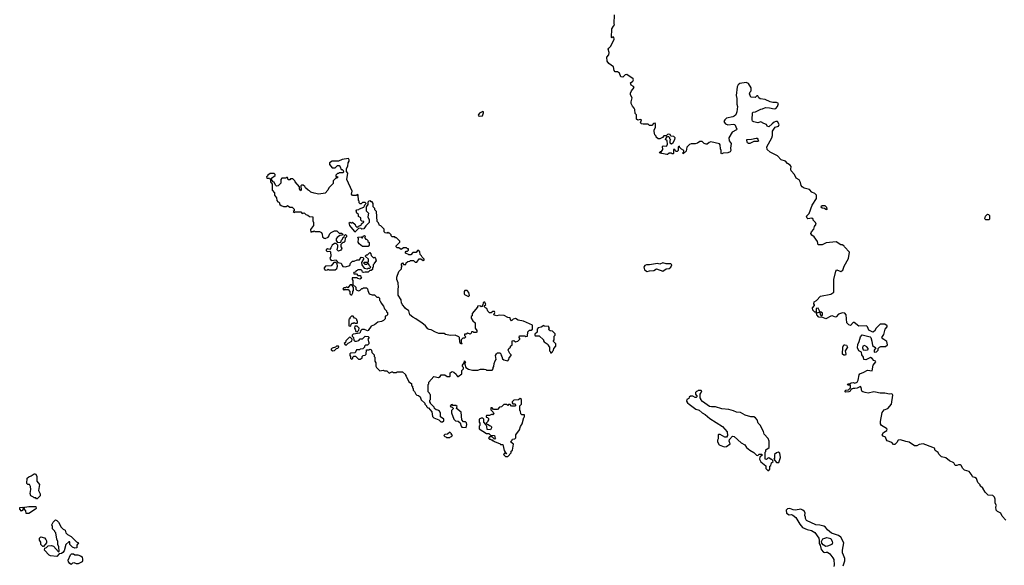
# Model space of a CAD drawing. Extents: x 1966327 to 2147849, y 395140 to 552178.
# Tile 281 of 316: x 2115800 to 2128360, y 424030 to 430993. Entities that reach past the tile are written whole.
import ezdxf

# ---------------------------------------------------------------- set-up
doc = ezdxf.new("R2010")
doc.units = 0

msp = doc.modelspace()

# ---------------------------------------------------------------- linework, layer by layer
at = {"layer": '0CON20XD'}
for points in [[(2127950, 425175), (2127910, 425225), (2127852, 425245), (2127832, 425265), (2127810, 425305), (2127795, 425312), (2127775, 425312), (2127755, 425302), (2127735, 425302), (2127716, 425336), (2127660, 425365), (2127615, 425402), (2127560, 425415), (2127525, 425450), (2127515, 425470), (2127480, 425495), (2127470, 425525), (2127450, 425535), (2127325, 425579), (2127275, 425570), (2127245, 425556), (2127215, 425554), (2127145, 425603), (2127105, 425610), (2127035, 425633), (2127008, 425625), (2126990, 425595), (2126965, 425572), (2126945, 425572), (2126925, 425598), (2126865, 425620), (2126851, 425641), (2126846, 425666), (2126815, 425678), (2126802, 425695), (2126817, 425725), (2126860, 425750), (2126866, 425765), (2126857, 425777), (2126792, 425812), (2126781, 425835), (2126780, 425865), (2126800, 425980), (2126828, 426012), (2126875, 426031), (2126923, 426085), (2126939, 426199), (2126935, 426210), (2126925, 426216), (2126895, 426214), (2126837, 426227), (2126775, 426227), (2126715, 426241), (2126695, 426242), (2126622, 426228), (2126585, 426234), (2126555, 426244), (2126544, 426254), (2126535, 426300), (2126525, 426310), (2126485, 426289), (2126455, 426284), (2126432, 426288), (2126418, 426282), (2126402, 426268), (2126395, 426252), (2126375, 426243), (2126335, 426240), (2126330, 426245), (2126330, 426255), (2126340, 426265), (2126372, 426268), (2126400, 426295), (2126398, 426328), (2126365, 426330), (2126360, 426335), (2126364, 426346), (2126395, 426350), (2126405, 426360), (2126435, 426362), (2126455, 426356), (2126483, 426367), (2126497, 426393), (2126508, 426462), (2126517, 426475), (2126567, 426493), (2126615, 426520), (2126675, 426512), (2126687, 426585), (2126720, 426625), (2126717, 426635), (2126694, 426644), (2126675, 426668), (2126655, 426680), (2126595, 426651), (2126567, 426655), (2126565, 426685), (2126541, 426715), (2126539, 426749), (2126505, 426768), (2126486, 426805), (2126493, 426847), (2126510, 426885), (2126527, 426945), (2126548, 426972), (2126647, 426947), (2126657, 426937), (2126672, 426892), (2126680, 426835), (2126720, 426805), (2126700, 426775), (2126698, 426755), (2126705, 426750), (2126728, 426755), (2126749, 426775), (2126753, 426797), (2126766, 426814), (2126787, 426823), (2126846, 426824), (2126868, 426845), (2126862, 426885), (2126810, 426920), (2126797, 426935), (2126822, 426975), (2126841, 427045), (2126867, 427075), (2126867, 427085), (2126835, 427108), (2126777, 427105), (2126724, 427055), (2126705, 427018), (2126684, 427004), (2126632, 427032), (2126616, 427075), (2126604, 427084), (2126505, 427081), (2126445, 427130), (2126433, 427127), (2126399, 427091), (2126375, 427097), (2126353, 427125), (2126344, 427225), (2126325, 427248), (2126295, 427251), (2126245, 427235), (2126215, 427201), (2126205, 427198), (2126185, 427205), (2126165, 427214), (2126145, 427211), (2126085, 427174), (2126045, 427192), (2125995, 427197), (2125968, 427225), (2125960, 427260), (2125945, 427260), (2125918, 427285), (2125912, 427315), (2125940, 427345), (2125940, 427355), (2125930, 427365), (2125935, 427390), (2125965, 427407), (2126016, 427464), (2126145, 427491), (2126186, 427514), (2126186, 427675), (2126212, 427785), (2126225, 427799), (2126275, 427781), (2126301, 427795), (2126319, 427845), (2126371, 427945), (2126386, 428026), (2126320, 428095), (2126315, 428110), (2126305, 428110), (2126295, 428120), (2126275, 428120), (2126215, 428158), (2126087, 428143), (2126035, 428120), (2125985, 428120), (2125975, 428160), (2125935, 428220), (2125904, 428244), (2125893, 428265), (2125900, 428285), (2125932, 428318), (2125938, 428352), (2125958, 428385), (2125950, 428405), (2125922, 428432), (2125920, 428445), (2125905, 428460), (2125855, 428452), (2125845, 428460), (2125838, 428485), (2125871, 428519), (2125907, 428625), (2125965, 428710), (2125963, 428755), (2125945, 428773), (2125905, 428792), (2125877, 428827), (2125805, 428842), (2125780, 428860), (2125769, 428875), (2125762, 428915), (2125745, 428950), (2125705, 428972), (2125685, 429018), (2125643, 429065), (2125637, 429085), (2125639, 429119), (2125628, 429135), (2125595, 429157), (2125570, 429185), (2125513, 429203), (2125465, 429253), (2125375, 429303), (2125336, 429336), (2125331, 429369), (2125393, 429485), (2125403, 429515), (2125405, 429568), (2125435, 429622), (2125480, 429635), (2125486, 429655), (2125465, 429693), (2125445, 429693), (2125425, 429686), (2125397, 429665), (2125355, 429624), (2125337, 429635), (2125325, 429657), (2125292, 429668), (2125255, 429690), (2125218, 429678), (2125165, 429688), (2125147, 429697), (2125142, 429715), (2125148, 429805), (2125155, 429812), (2125185, 429817), (2125255, 429852), (2125275, 429853), (2125315, 429870), (2125365, 429869), (2125425, 429857), (2125445, 429860), (2125466, 429885), (2125480, 429925), (2125455, 429937), (2125407, 429937), (2125375, 429944), (2125308, 429975), (2125244, 429984), (2125230, 429995), (2125215, 430020), (2125205, 430020), (2125182, 429998), (2125125, 430003), (2125110, 430045), (2125118, 430072), (2125130, 430085), (2125132, 430122), (2125095, 430177), (2125065, 430193), (2124985, 430177), (2124965, 430160), (2124951, 430135), (2124938, 430025), (2124949, 429985), (2124950, 429915), (2124957, 429885), (2124950, 429815), (2124935, 429780), (2124915, 429762), (2124896, 429754), (2124815, 429737), (2124794, 429716), (2124784, 429695), (2124786, 429685), (2124805, 429664), (2124835, 429649), (2124905, 429658), (2124924, 429654), (2124950, 429595), (2124942, 429585), (2124890, 429555), (2124844, 429485), (2124850, 429445), (2124874, 429414), (2124866, 429355), (2124873, 429325), (2124863, 429307), (2124835, 429292), (2124775, 429290), (2124755, 429280), (2124750, 429285), (2124750, 429325), (2124741, 429345), (2124736, 429395), (2124725, 429408), (2124615, 429432), (2124593, 429427), (2124568, 429405), (2124555, 429404), (2124533, 429413), (2124505, 429438), (2124495, 429438), (2124475, 429437), (2124445, 429417), (2124418, 429408), (2124365, 429408), (2124345, 429400), (2124310, 429365), (2124300, 429315), (2124265, 429280), (2124260, 429295), (2124270, 429305), (2124270, 429325), (2124242, 429342), (2124222, 429362), (2124215, 429380), (2124200, 429365), (2124200, 429325), (2124185, 429310), (2124175, 429310), (2124162, 429322), (2124158, 429338), (2124142, 429338), (2124140, 429285), (2124135, 429280), (2124125, 429280), (2124115, 429290), (2124085, 429290), (2124065, 429270), (2124055, 429270), (2123993, 429283), (2123985, 429290), (2123965, 429290), (2123962, 429298), (2123975, 429310), (2123985, 429310), (2124002, 429335), (2124000, 429375), (2124008, 429382), (2124045, 429378), (2124057, 429383), (2124062, 429405), (2124060, 429445), (2124040, 429465), (2124042, 429478), (2124065, 429500), (2124075, 429500), (2124088, 429488), (2124090, 429475), (2124100, 429465), (2124092, 429445), (2124093, 429423), (2124115, 429408), (2124138, 429425), (2124158, 429465), (2124160, 429485), (2124145, 429502), (2124108, 429508), (2124097, 429527), (2124075, 429530), (2124063, 429527), (2124045, 429510), (2124015, 429510), (2123999, 429491), (2123965, 429472), (2123943, 429473), (2123920, 429495), (2123920, 429505), (2123903, 429523), (2123892, 429565), (2123892, 429585), (2123910, 429615), (2123912, 429635), (2123912, 429662), (2123905, 429670), (2123885, 429668), (2123865, 429642), (2123832, 429642), (2123815, 429660), (2123755, 429658), (2123733, 429663), (2123720, 429675), (2123730, 429715), (2123715, 429720), (2123685, 429712), (2123670, 429725), (2123670, 429765), (2123667, 429777), (2123650, 429795), (2123648, 429845), (2123640, 429865), (2123618, 429888), (2123600, 429925), (2123598, 429945), (2123612, 429995), (2123592, 430035), (2123591, 430055), (2123606, 430085), (2123639, 430125), (2123632, 430142), (2123600, 430155), (2123590, 430185), (2123620, 430210), (2123628, 430225), (2123625, 430238), (2123545, 430292), (2123525, 430287), (2123495, 430258), (2123468, 430265), (2123450, 430310), (2123425, 430327), (2123395, 430328), (2123382, 430342), (2123375, 430390), (2123315, 430432), (2123294, 430464), (2123290, 430515), (2123314, 430546), (2123320, 430575), (2123308, 430615), (2123315, 430630), (2123342, 430655), (2123382, 430745), (2123378, 430768), (2123365, 430770), (2123355, 430760), (2123350, 430765), (2123354, 430876), (2123375, 430910), (2123388, 430925), (2123383, 430945), (2123388, 431055)], [(2121671, 429761), (2121705, 429764), (2121718, 429805), (2121715, 429818), (2121709, 429819), (2121665, 429799), (2121647, 429775), (2121652, 429765), (2121671, 429761)], [(2125095, 429413), (2125085, 429422), (2125075, 429450), (2125077, 429463), (2125135, 429466), (2125195, 429482), (2125209, 429479), (2125218, 429468), (2125225, 429442), (2125213, 429437), (2125165, 429437), (2125115, 429414), (2125095, 429413)], [(2121195, 425860), (2121210, 425875), (2121210, 425895), (2121170, 425925), (2121170, 425975), (2121160, 425985), (2121158, 425998), (2121145, 426000), (2121135, 426010), (2121112, 426012), (2121092, 426032), (2121088, 426048), (2121040, 426095), (2121040, 426105), (2121030, 426115), (2121030, 426135), (2121040, 426145), (2121040, 426205), (2121030, 426215), (2121028, 426228), (2121010, 426245), (2121010, 426335), (2121020, 426345), (2121020, 426365), (2121085, 426440), (2121142, 426428), (2121165, 426440), (2121175, 426460), (2121225, 426460), (2121255, 426440), (2121285, 426440), (2121290, 426445), (2121290, 426485), (2121318, 426502), (2121340, 426495), (2121368, 426468), (2121370, 426455), (2121385, 426440), (2121395, 426440), (2121440, 426475), (2121440, 426515), (2121460, 426535), (2121460, 426555), (2121448, 426568), (2121448, 426585), (2121470, 426615), (2121475, 426640), (2121488, 426625), (2121480, 426615), (2121480, 426595), (2121490, 426555), (2121525, 426532), (2121575, 426522), (2121645, 426522), (2121678, 426532), (2121725, 426532), (2121745, 426530), (2121755, 426520), (2121825, 426520), (2121840, 426535), (2121840, 426555), (2121850, 426565), (2121852, 426605), (2121865, 426640), (2121880, 426655), (2121868, 426705), (2121881, 426729), (2121895, 426740), (2121925, 426740), (2121938, 426728), (2121940, 426705), (2121950, 426695), (2121960, 426665), (2121975, 426650), (2122025, 426640), (2122040, 426655), (2122042, 426678), (2122070, 426705), (2122070, 426715), (2122052, 426732), (2122032, 426775), (2122040, 426795), (2122060, 426815), (2122060, 426825), (2122080, 426845), (2122080, 426895), (2122105, 426900), (2122125, 426880), (2122155, 426890), (2122180, 426915), (2122180, 426925), (2122170, 426935), (2122175, 426960), (2122245, 426960), (2122255, 426950), (2122278, 426952), (2122282, 427008), (2122305, 427030), (2122325, 427030), (2122340, 427045), (2122340, 427095), (2122227, 427147), (2122158, 427158), (2122125, 427180), (2122095, 427170), (2122075, 427150), (2122060, 427165), (2122055, 427188), (2122025, 427192), (2121979, 427219), (2121915, 427222), (2121885, 427212), (2121855, 427220), (2121850, 427225), (2121860, 427255), (2121855, 427270), (2121835, 427270), (2121815, 427250), (2121792, 427252), (2121773, 427273), (2121760, 427305), (2121740, 427315), (2121720, 427335), (2121745, 427360), (2121735, 427386), (2121722, 427388), (2121712, 427378), (2121710, 427355), (2121700, 427345), (2121698, 427332), (2121685, 427330), (2121675, 427340), (2121642, 427338), (2121638, 427322), (2121570, 427245), (2121570, 427215), (2121560, 427205), (2121558, 427185), (2121581, 427151), (2121610, 427125), (2121610, 427055), (2121630, 427025), (2121630, 427005), (2121625, 427000), (2121595, 427000), (2121585, 427010), (2121565, 427010), (2121558, 426992), (2121545, 426980), (2121515, 426990), (2121495, 426980), (2121472, 426978), (2121472, 426962), (2121490, 426945), (2121475, 426930), (2121452, 426928), (2121432, 426908), (2121430, 426875), (2121440, 426865), (2121435, 426850), (2121420, 426865), (2121413, 426883), (2121410, 426935), (2121400, 426945), (2121355, 426968), (2121295, 426962), (2121233, 426973), (2121215, 426988), (2121145, 426988), (2121103, 427003), (2121050, 427035), (2121025, 427038), (2121005, 427048), (2120978, 427085), (2120930, 427125), (2120882, 427152), (2120855, 427177), (2120815, 427197), (2120778, 427225), (2120762, 427275), (2120720, 427305), (2120715, 427320), (2120682, 427352), (2120680, 427365), (2120670, 427375), (2120667, 427417), (2120630, 427475), (2120628, 427565), (2120632, 427575), (2120628, 427635), (2120612, 427675), (2120612, 427705), (2120635, 427780), (2120670, 427815), (2120670, 427835), (2120680, 427845), (2120670, 427855), (2120670, 427875), (2120685, 427890), (2120695, 427870), (2120725, 427870), (2120732, 427888), (2120752, 427908), (2120775, 427910), (2120785, 427920), (2120825, 427920), (2120845, 427900), (2120865, 427900), (2120895, 427940), (2120915, 427940), (2120945, 427920), (2120958, 427922), (2120960, 427935), (2120932, 427962), (2120925, 427980), (2120910, 427995), (2120905, 428030), (2120890, 428045), (2120873, 428047), (2120858, 428022), (2120815, 428020), (2120788, 427992), (2120765, 427990), (2120758, 427998), (2120720, 428015), (2120720, 428025), (2120732, 428038), (2120745, 428040), (2120758, 428052), (2120758, 428068), (2120745, 428070), (2120735, 428080), (2120695, 428080), (2120665, 428060), (2120635, 428080), (2120615, 428080), (2120602, 428092), (2120602, 428108), (2120648, 428152), (2120648, 428168), (2120605, 428210), (2120595, 428210), (2120585, 428220), (2120552, 428222), (2120540, 428235), (2120538, 428248), (2120518, 428268), (2120505, 428270), (2120495, 428280), (2120485, 428270), (2120462, 428272), (2120450, 428285), (2120448, 428318), (2120405, 428360), (2120390, 428365), (2120378, 428398), (2120360, 428415), (2120350, 428545), (2120330, 428565), (2120330, 428585), (2120310, 428605), (2120310, 428645), (2120295, 428670), (2120285, 428670), (2120275, 428680), (2120252, 428678), (2120240, 428665), (2120240, 428635), (2120220, 428605), (2120220, 428555), (2120250, 428525), (2120242, 428475), (2120257, 428437), (2120260, 428405), (2120215, 428360), (2120188, 428322), (2120165, 428320), (2120157, 428327), (2120125, 428330), (2120075, 428280), (2120070, 428295), (2120010, 428365), (2120002, 428398), (2120015, 428410), (2120025, 428400), (2120035, 428400), (2120045, 428410), (2120078, 428378), (2120082, 428362), (2120105, 428340), (2120122, 428358), (2120155, 428370), (2120162, 428388), (2120188, 428412), (2120188, 428418), (2120165, 428420), (2120152, 428432), (2120150, 428465), (2120122, 428482), (2120120, 428505), (2120100, 428525), (2120092, 428555), (2120102, 428568), (2120125, 428570), (2120135, 428580), (2120188, 428602), (2120200, 428615), (2120202, 428628), (2120220, 428645), (2120205, 428660), (2120175, 428660), (2120158, 428642), (2120142, 428642), (2120130, 428655), (2120130, 428675), (2120120, 428685), (2120118, 428758), (2120105, 428760), (2120095, 428750), (2120045, 428750), (2120032, 428765), (2120042, 428805), (2119972, 428955), (2119987, 429035), (2119970, 429055), (2119970, 429095), (2119987, 429123), (2119990, 429165), (2120002, 429185), (2120003, 429205), (2119995, 429222), (2119915, 429210), (2119865, 429188), (2119785, 429187), (2119750, 429165), (2119750, 429145), (2119785, 429100), (2119825, 429100), (2119855, 429130), (2119875, 429130), (2119890, 429115), (2119902, 429082), (2119915, 429080), (2119928, 429068), (2119930, 429045), (2119925, 429040), (2119875, 429040), (2119865, 429030), (2119852, 429028), (2119832, 429008), (2119832, 428992), (2119855, 428990), (2119858, 428982), (2119845, 428970), (2119832, 428968), (2119800, 428935), (2119798, 428902), (2119742, 428848), (2119730, 428815), (2119695, 428780), (2119615, 428768), (2119555, 428778), (2119513, 428793), (2119495, 428810), (2119480, 428815), (2119447, 428847), (2119438, 428865), (2119415, 428882), (2119398, 428882), (2119388, 428872), (2119390, 428815), (2119385, 428810), (2119370, 428835), (2119368, 428858), (2119312, 428922), (2119310, 428935), (2119285, 428960), (2119255, 428960), (2119245, 428950), (2119225, 428950), (2119215, 428980), (2119205, 428980), (2119195, 428970), (2119142, 428968), (2119130, 428955), (2119130, 428905), (2119098, 428872), (2119075, 428870), (2119062, 428882), (2119048, 428918), (2119032, 428922), (2119010, 428955), (2119012, 428968), (2119060, 429005), (2119060, 429015), (2119045, 429030), (2118995, 429030), (2118960, 429005), (2118960, 428995), (2118950, 428985), (2118952, 428972), (2118985, 428970), (2118992, 428962)], [(2118992, 428962), (2119000, 428955), (2119000, 428925), (2119020, 428895), (2119020, 428815), (2119050, 428785), (2119050, 428755), (2119077, 428717), (2119080, 428685), (2119095, 428670), (2119110, 428665), (2119120, 428635), (2119135, 428620), (2119165, 428610), (2119205, 428610), (2119215, 428620), (2119245, 428600), (2119275, 428600), (2119300, 428575), (2119300, 428555), (2119290, 428545), (2119305, 428530), (2119315, 428540), (2119385, 428540), (2119405, 428520), (2119428, 428528), (2119450, 428505), (2119475, 428500), (2119495, 428480), (2119538, 428478), (2119540, 428425), (2119550, 428405), (2119550, 428365), (2119510, 428315), (2119512, 428282), (2119525, 428290), (2119545, 428290), (2119555, 428300), (2119565, 428290), (2119625, 428290), (2119648, 428275), (2119657, 428257), (2119662, 428222), (2119683, 428203), (2119695, 428202), (2119733, 428217), (2119747, 428233), (2119753, 428257), (2119773, 428277), (2119815, 428300), (2119845, 428300), (2119875, 428270), (2119907, 428267), (2119920, 428255), (2119918, 428242), (2119885, 428240), (2119848, 428215), (2119838, 428195), (2119838, 428175), (2119855, 428150), (2119898, 428152), (2119903, 428177), (2119918, 428192), (2119922, 428208), (2119938, 428222), (2119942, 428238), (2119955, 428250), (2119968, 428238), (2119968, 428222), (2119950, 428205), (2119948, 428162), (2119935, 428150), (2119922, 428148), (2119898, 428122), (2119898, 428095), (2119908, 428075), (2119906, 428064), (2119895, 428052), (2119865, 428040), (2119848, 428055), (2119860, 428095), (2119860, 428115), (2119838, 428138), (2119815, 428137), (2119784, 428116), (2119771, 428079), (2119755, 428060), (2119725, 428068), (2119710, 428055), (2119710, 428045), (2119723, 428033), (2119755, 428040), (2119765, 428030), (2119770, 427975), (2119758, 427945), (2119775, 427920), (2119835, 427930), (2119840, 427915), (2119860, 427895), (2119900, 427885), (2119912, 427855), (2119924, 427844), (2119955, 427838), (2120010, 427855), (2120020, 427885), (2120045, 427910), (2120065, 427910), (2120105, 427928), (2120135, 427930), (2120155, 427960), (2120178, 427958), (2120190, 427945), (2120160, 427895), (2120163, 427863), (2120195, 427820), (2120238, 427812), (2120245, 427820), (2120268, 427822), (2120280, 427835), (2120262, 427852), (2120260, 427865), (2120248, 427878), (2120235, 427880), (2120225, 427870), (2120205, 427870), (2120190, 427885), (2120195, 427900), (2120245, 427900), (2120250, 427905), (2120250, 427935), (2120212, 427972), (2120212, 427978), (2120225, 427990), (2120238, 427992), (2120265, 428020), (2120280, 428005), (2120282, 427982), (2120312, 427952), (2120325, 427960), (2120340, 427945), (2120348, 427915), (2120320, 427885), (2120320, 427875), (2120310, 427865), (2120310, 427835), (2120300, 427825), (2120300, 427805), (2120285, 427790), (2120265, 427790), (2120245, 427770), (2120205, 427772), (2120185, 427768), (2120172, 427772), (2120168, 427788), (2120155, 427800), (2120115, 427800), (2120105, 427790), (2120092, 427788), (2120078, 427772), (2120062, 427768), (2120060, 427755), (2120065, 427750), (2120095, 427750), (2120115, 427730), (2120148, 427728), (2120150, 427705), (2120160, 427695), (2120145, 427682), (2120115, 427690), (2120105, 427700), (2120042, 427698), (2120040, 427675), (2120050, 427665), (2120050, 427615), (2120088, 427578), (2120090, 427555), (2120102, 427542), (2120125, 427532), (2120145, 427540), (2120165, 427560), (2120175, 427560), (2120185, 427570), (2120225, 427570), (2120237, 427557), (2120240, 427535), (2120260, 427495), (2120295, 427480), (2120325, 427480), (2120355, 427450), (2120375, 427450), (2120388, 427438), (2120390, 427415), (2120400, 427405), (2120410, 427375), (2120440, 427335), (2120452, 427302), (2120478, 427278), (2120480, 427265), (2120490, 427255), (2120490, 427225), (2120478, 427212), (2120462, 427208), (2120460, 427175), (2120440, 427155), (2120415, 427142), (2120368, 427132), (2120325, 427098), (2120285, 427080), (2120245, 427028), (2120235, 427022), (2120197, 427037), (2120165, 427040), (2120152, 427028), (2120138, 426992), (2120052, 426978), (2120040, 426965), (2120040, 426955), (2120060, 426935), (2120062, 426902), (2120075, 426890), (2120098, 426888), (2120125, 426900), (2120145, 426920), (2120175, 426920), (2120208, 426952), (2120245, 426950), (2120260, 426935), (2120240, 426915), (2120252, 426875), (2120252, 426858), (2120235, 426840), (2120212, 426838), (2120200, 426825), (2120198, 426812), (2120178, 426792), (2120143, 426787), (2120135, 426780), (2120095, 426780), (2120078, 426742), (2120022, 426738), (2120013, 426727), (2120012, 426705), (2120020, 426695), (2120020, 426675), (2120032, 426662), (2120048, 426672), (2120050, 426685), (2120062, 426698), (2120085, 426700), (2120122, 426662), (2120145, 426660), (2120155, 426670), (2120168, 426672), (2120170, 426695), (2120182, 426708), (2120205, 426710), (2120218, 426722), (2120222, 426778), (2120255, 426780), (2120265, 426788), (2120280, 426785), (2120288, 426775), (2120290, 426745), (2120320, 426715), (2120320, 426695), (2120330, 426685), (2120330, 426635), (2120342, 426612), (2120343, 426573), (2120350, 426555), (2120371, 426531), (2120395, 426510), (2120435, 426518), (2120455, 426510), (2120485, 426510), (2120515, 426480), (2120545, 426500), (2120555, 426500), (2120565, 426490), (2120605, 426490), (2120615, 426500), (2120685, 426500), (2120720, 426465), (2120720, 426455), (2120730, 426445), (2120762, 426372), (2120798, 426348), (2120800, 426325), (2120810, 426315), (2120810, 426295), (2120820, 426285), (2120820, 426265), (2120838, 426248), (2120852, 426212), (2120865, 426200), (2120888, 426198), (2120908, 426178), (2120922, 426142), (2120968, 426098), (2120970, 426085), (2120990, 426065), (2120990, 426055), (2121005, 426040), (2121015, 426040), (2121058, 425988), (2121065, 425930), (2121083, 425913), (2121148, 425888), (2121172, 425862), (2121195, 425860)], [(2126095, 428572), (2126100, 428575), (2126098, 428595), (2126075, 428618), (2126035, 428617), (2126020, 428605), (2126035, 428592), (2126067, 428587), (2126083, 428573), (2126095, 428572)], [(2128165, 428440), (2128125, 428440), (2128112, 428452), (2128120, 428485), (2128145, 428510), (2128158, 428508), (2128170, 428495), (2128170, 428445), (2128165, 428440)], [(2120245, 428100), (2120175, 428100), (2120131, 428131), (2120117, 428155), (2120122, 428195), (2120112, 428218), (2120155, 428220), (2120165, 428210), (2120175, 428210), (2120182, 428228), (2120198, 428238), (2120210, 428225), (2120200, 428215), (2120210, 428205), (2120212, 428192), (2120228, 428188), (2120240, 428175), (2120242, 428162), (2120257, 428147), (2120260, 428115), (2120245, 428100)], [(2119698, 427798), (2119725, 427800), (2119735, 427810), (2119745, 427800), (2119825, 427800), (2119844, 427816), (2119852, 427845), (2119849, 427879), (2119833, 427893), (2119808, 427892), (2119775, 427852), (2119703, 427847), (2119682, 427825), (2119683, 427813), (2119698, 427798)], [(2123805, 427780), (2123835, 427789), (2123888, 427792), (2123925, 427813), (2124005, 427783), (2124045, 427811), (2124085, 427819), (2124106, 427834), (2124119, 427865), (2124105, 427879), (2124045, 427878), (2124005, 427889), (2123965, 427872), (2123935, 427881), (2123835, 427862), (2123795, 427864), (2123773, 427857), (2123760, 427835), (2123771, 427801), (2123805, 427780)], [(2120035, 427480), (2120050, 427505), (2120050, 427525), (2120060, 427535), (2120060, 427575), (2120038, 427608), (2120015, 427610), (2119985, 427570), (2119975, 427580), (2119965, 427580), (2119955, 427570), (2119935, 427570), (2119922, 427558), (2119935, 427540), (2119945, 427550), (2119988, 427548), (2120010, 427525), (2120012, 427492), (2120025, 427480), (2120035, 427480)], [(2121525, 427460), (2121538, 427472), (2121531, 427511), (2121506, 427536), (2121478, 427535), (2121470, 427525), (2121468, 427495), (2121472, 427485), (2121525, 427460)], [(2126025, 427214), (2126039, 427225), (2126039, 427249), (2126025, 427261), (2126012, 427262), (2125985, 427310), (2125962, 427308), (2125960, 427260), (2125975, 427250), (2125995, 427260), (2126008, 427258), (2126010, 427230), (2126025, 427214)], [(2120025, 427080), (2120030, 427105), (2120042, 427118), (2120055, 427120), (2120065, 427130), (2120075, 427120), (2120105, 427120), (2120110, 427125), (2120110, 427145), (2120100, 427155), (2120100, 427165), (2120088, 427178), (2120072, 427182), (2120055, 427210), (2120032, 427208), (2120012, 427188), (2120010, 427175), (2120000, 427165), (2120000, 427085), (2120025, 427080)], [(2120105, 427010), (2120128, 427032), (2120130, 427055), (2120105, 427080), (2120075, 427080), (2120070, 427055), (2120080, 427045), (2120090, 427015), (2120105, 427010)], [(2122585, 426740), (2122598, 426752), (2122600, 426765), (2122610, 426775), (2122612, 426798), (2122640, 426825), (2122640, 426855), (2122610, 426885), (2122610, 426895), (2122620, 426905), (2122620, 426955), (2122630, 426965), (2122630, 426985), (2122598, 427018), (2122565, 427020), (2122552, 427032), (2122550, 427045), (2122560, 427055), (2122550, 427065), (2122548, 427078), (2122495, 427080), (2122485, 427090), (2122452, 427068), (2122415, 427060), (2122400, 427045), (2122400, 427005), (2122372, 426978), (2122370, 426965), (2122375, 426960), (2122428, 426958), (2122480, 426905), (2122480, 426895), (2122492, 426882), (2122528, 426858), (2122540, 426845), (2122540, 426835), (2122560, 426815), (2122560, 426765), (2122570, 426755), (2122572, 426742), (2122585, 426740)], [(2119965, 426840), (2119990, 426865), (2120038, 426892), (2120040, 426915), (2120018, 426938), (2120005, 426940), (2119960, 426895), (2119958, 426872), (2119940, 426860), (2119952, 426842), (2119965, 426840)], [(2119795, 426768), (2119815, 426773), (2119842, 426798), (2119858, 426802), (2119870, 426815), (2119868, 426828), (2119843, 426827), (2119828, 426812), (2119788, 426802), (2119775, 426790), (2119775, 426780), (2119795, 426768)], [(2126335, 426712), (2126315, 426712), (2126298, 426725), (2126301, 426815), (2126315, 426844), (2126325, 426845), (2126345, 426840), (2126358, 426815), (2126331, 426765), (2126340, 426725), (2126335, 426712)], [(2126585, 426776), (2126615, 426780), (2126622, 426785), (2126623, 426795), (2126608, 426818), (2126577, 426833), (2126555, 426828), (2126550, 426805), (2126560, 426780), (2126585, 426776)], [(2125355, 425240), (2125370, 425255), (2125370, 425295), (2125380, 425305), (2125392, 425338), (2125410, 425355), (2125408, 425368), (2125395, 425380), (2125385, 425380), (2125355, 425400), (2125342, 425398), (2125325, 425380), (2125310, 425385), (2125310, 425475), (2125317, 425483), (2125320, 425505), (2125360, 425535), (2125360, 425615), (2125346, 425646), (2125297, 425705), (2125288, 425738), (2125246, 425816), (2125221, 425845), (2125208, 425885), (2125185, 425912), (2125165, 425924), (2125125, 425924), (2125055, 425944), (2124995, 425979), (2124945, 425982), (2124905, 426002), (2124845, 426018), (2124755, 426028), (2124675, 426053), (2124625, 426050), (2124600, 426055), (2124511, 426121), (2124490, 426145), (2124490, 426155), (2124480, 426165), (2124480, 426215), (2124490, 426225), (2124500, 426255), (2124495, 426260), (2124455, 426260), (2124445, 426250), (2124432, 426248), (2124420, 426235), (2124420, 426215), (2124440, 426185), (2124428, 426172), (2124415, 426170), (2124385, 426190), (2124355, 426190), (2124340, 426175), (2124335, 426160), (2124310, 426145), (2124308, 426125), (2124318, 426105), (2124338, 426085), (2124425, 426024), (2124468, 426008), (2124505, 425974), (2124545, 425953), (2124602, 425902), (2124765, 425802), (2124824, 425735), (2124830, 425685), (2124817, 425663), (2124795, 425667), (2124735, 425698), (2124715, 425700), (2124710, 425695), (2124710, 425645), (2124700, 425625), (2124700, 425605), (2124722, 425565), (2124785, 425543), (2124815, 425547), (2124862, 425578), (2124852, 425615), (2124854, 425636), (2124894, 425676), (2124915, 425672), (2125004, 425594), (2125048, 425568), (2125073, 425535), (2125115, 425498), (2125165, 425468), (2125200, 425435), (2125217, 425433), (2125235, 425450), (2125268, 425448), (2125270, 425435), (2125242, 425408), (2125238, 425385), (2125255, 425352), (2125318, 425298), (2125320, 425265), (2125345, 425240), (2125355, 425240)], [(2121495, 425790), (2121502, 425825), (2121498, 425848), (2121485, 425860), (2121462, 425862), (2121440, 425885), (2121430, 425985), (2121372, 426032), (2121380, 426055), (2121365, 426070), (2121325, 426070), (2121315, 426080), (2121302, 426078), (2121292, 426062), (2121305, 426050), (2121318, 426048), (2121330, 426035), (2121330, 426025), (2121310, 426005), (2121310, 425975), (2121340, 425895), (2121360, 425875), (2121395, 425870), (2121418, 425848), (2121430, 425805), (2121442, 425792), (2121495, 425790)], [(2122025, 425420), (2122070, 425465), (2122070, 425485), (2122085, 425500), (2122092, 425525), (2122100, 425575), (2122060, 425605), (2122080, 425625), (2122085, 425640), (2122117, 425643), (2122130, 425655), (2122130, 425695), (2122175, 425760), (2122188, 425802), (2122208, 425835), (2122230, 425915), (2122240, 425925), (2122238, 425948), (2122205, 425950), (2122192, 425962), (2122190, 425995), (2122180, 426005), (2122180, 426065), (2122200, 426085), (2122200, 426145), (2122185, 426160), (2122165, 426140), (2122103, 426137), (2122080, 426115), (2122080, 426105), (2122092, 426092), (2122115, 426090), (2122128, 426078), (2122115, 426060), (2122075, 426060), (2122055, 426080), (2122035, 426080), (2122025, 426070), (2122015, 426080), (2121975, 426080), (2121945, 426050), (2121922, 426048), (2121895, 426020), (2121845, 426020), (2121825, 426040), (2121812, 426038), (2121810, 426015), (2121840, 425985), (2121848, 425962), (2121835, 425950), (2121825, 425960), (2121795, 425940), (2121755, 425940), (2121750, 425935), (2121752, 425922), (2121768, 425918), (2121780, 425905), (2121780, 425885), (2121770, 425875), (2121770, 425865), (2121750, 425845), (2121762, 425832), (2121778, 425828), (2121792, 425812), (2121805, 425810), (2121818, 425798), (2121820, 425785), (2121805, 425760), (2121762, 425762), (2121760, 425805), (2121750, 425815), (2121748, 425828), (2121720, 425855), (2121720, 425895), (2121708, 425908), (2121685, 425908), (2121660, 425895), (2121660, 425855), (2121670, 425845), (2121670, 425815), (2121660, 425805), (2121662, 425772), (2121755, 425710), (2121785, 425710), (2121805, 425690), (2121858, 425688), (2121860, 425665), (2121870, 425655), (2121855, 425640), (2121825, 425670), (2121795, 425670), (2121782, 425652), (2121795, 425640), (2121805, 425640), (2121815, 425630), (2121825, 425630), (2121835, 425620), (2121845, 425620), (2121855, 425610), (2121928, 425578), (2121935, 425570), (2121965, 425570), (2121980, 425495), (2122000, 425460), (2122010, 425455), (2122005, 425450), (2122000, 425460), (2121985, 425460), (2121970, 425445), (2121995, 425420), (2122025, 425420)], [(2121285, 425660), (2121295, 425670), (2121308, 425672), (2121320, 425685), (2121310, 425695), (2121308, 425708), (2121285, 425730), (2121258, 425702), (2121225, 425700), (2121210, 425685), (2121222, 425672), (2121235, 425670), (2121245, 425660), (2121285, 425660)], [(2125485, 425340), (2125503, 425405), (2125495, 425460), (2125475, 425472), (2125453, 425467), (2125430, 425445), (2125428, 425395), (2125420, 425385), (2125455, 425342), (2125485, 425340)], [(2116025, 424880), (2116015, 424880), (2116005, 424890), (2115985, 424890), (2115978, 424898), (2115940, 424915), (2115932, 424945), (2115942, 424995), (2115938, 425035), (2115925, 425060), (2115903, 425063), (2115890, 425075), (2115895, 425140), (2115915, 425160), (2115945, 425170), (2115985, 425198), (2116000, 425195), (2116018, 425168), (2116020, 425105), (2116052, 425062), (2116042, 424985), (2116062, 424942), (2116062, 424918), (2116025, 424880)], [(2128380, 424605), (2128332, 424655), (2128316, 424696), (2128275, 424718), (2128258, 424735), (2128252, 424775), (2128260, 424795), (2128244, 424824), (2128242, 424875), (2128235, 424900), (2128215, 424920), (2128154, 424924), (2128114, 424964), (2128088, 425015), (2128050, 425045), (2128050, 425055), (2128023, 425085), (2128006, 425136), (2127985, 425152), (2127955, 425160), (2127950, 425175)], [(2115882, 424692), (2115880, 424725), (2115855, 424750), (2115842, 424748), (2115838, 424732), (2115822, 424722), (2115800, 424745), (2115802, 424768), (2115835, 424770), (2115845, 424760), (2115855, 424760), (2115865, 424770), (2115915, 424780), (2116005, 424780), (2116010, 424755), (2116000, 424745), (2115915, 424692), (2115882, 424692)], [(2126305, 424025), (2126327, 424087), (2126327, 424117), (2126309, 424159), (2126297, 424187), (2126296, 424225), (2126313, 424315), (2126275, 424388), (2126245, 424409), (2126155, 424439), (2126105, 424484), (2126081, 424515), (2126059, 424529), (2126007, 424543), (2125955, 424548), (2125835, 424601), (2125822, 424625), (2125824, 424645), (2125817, 424665), (2125820, 424695), (2125813, 424715), (2125792, 424735), (2125765, 424744), (2125696, 424734), (2125665, 424737), (2125625, 424753), (2125595, 424752), (2125578, 424735), (2125582, 424695), (2125615, 424673), (2125645, 424677), (2125661, 424671), (2125700, 424640), (2125750, 424555), (2125785, 424514), (2125845, 424486), (2125902, 424472), (2125945, 424449), (2125992, 424375), (2126000, 424345), (2125998, 424308), (2126012, 424285), (2126025, 424230), (2126055, 424198), (2126065, 424192), (2126087, 424197), (2126105, 424197), (2126135, 424176), (2126174, 424125), (2126186, 424104), (2126191, 424035), (2126184, 424015)], [(2116275, 424142), (2116195, 424152), (2116175, 424161), (2116118, 424225), (2116122, 424248), (2116140, 424255), (2116165, 424280), (2116205, 424282), (2116230, 424275), (2116295, 424200), (2116302, 424208), (2116298, 424265), (2116288, 424295), (2116288, 424335), (2116272, 424365), (2116260, 424445), (2116250, 424455), (2116250, 424465), (2116220, 424495), (2116220, 424525), (2116212, 424545), (2116225, 424580), (2116255, 424608), (2116275, 424600), (2116295, 424580), (2116327, 424517), (2116355, 424490), (2116378, 424478), (2116390, 424445), (2116411, 424421), (2116456, 424396), (2116525, 424330), (2116550, 424315), (2116530, 424285), (2116528, 424252), (2116505, 424250), (2116472, 424262), (2116440, 424295), (2116438, 424328), (2116425, 424330), (2116390, 424295), (2116367, 424215), (2116352, 424195), (2116335, 424182), (2116302, 424178), (2116275, 424142)], [(2116105, 424270), (2116095, 424270), (2116070, 424295), (2116068, 424325), (2116051, 424351), (2116052, 424375), (2116068, 424392), (2116115, 424380), (2116135, 424360), (2116142, 424342), (2116140, 424315), (2116105, 424270)], [(2126085, 424270), (2126051, 424291), (2126033, 424313), (2126030, 424335), (2126045, 424368), (2126095, 424386), (2126145, 424370), (2126166, 424335), (2126170, 424315), (2126162, 424295), (2126105, 424272), (2126085, 424270)], [(2116455, 424042), (2116441, 424051), (2116424, 424074), (2116420, 424095), (2116450, 424165), (2116462, 424178), (2116485, 424178), (2116505, 424162), (2116542, 424162), (2116575, 424152), (2116595, 424138), (2116603, 424105), (2116602, 424085), (2116595, 424072), (2116545, 424048), (2116525, 424048), (2116495, 424062), (2116475, 424058), (2116455, 424042)]]:
    msp.add_lwpolyline(points, dxfattribs=at)

doc.saveas('drawing.dxf')
